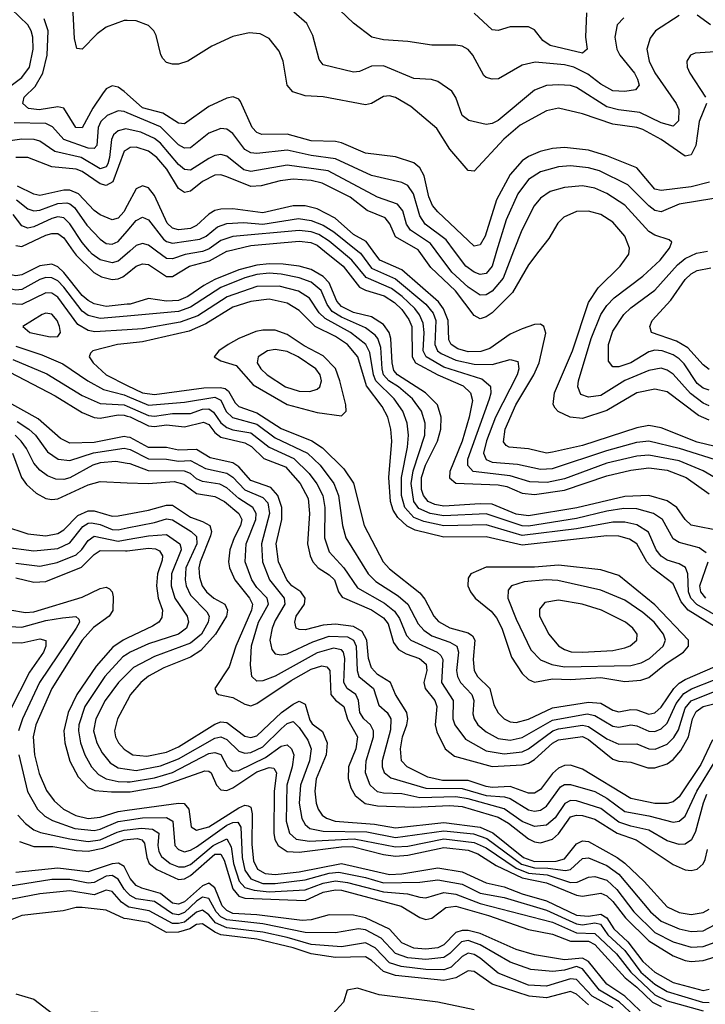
# Model space of a CAD drawing. Header units: inches. Extents: x 884549 to 1028252, y 526810 to 653624.
# Tile 342 of 656: x 899643 to 901917, y 627503 to 630767. Entities that reach past the tile are written whole.
import ezdxf

# ---------------------------------------------------------------- set-up
doc = ezdxf.new("R2010")
doc.units = ezdxf.units.IN
doc.header["$MEASUREMENT"] = 0
for name, color, linetype in [('A8692', 7, 'Continuous'), ('A8693', 7, 'Continuous'), ('A9602', 7, 'Continuous'), ('A9603', 7, 'Continuous')]:
    doc.layers.add(name, color=color, linetype=linetype)

msp = doc.modelspace()

# ---------------------------------------------------------------- linework, layer by layer
at = {"layer": 'A8692', "color": 5}
for points, elevation in [([(900000, 629784.4), (899910, 629776.4), (899870, 629787.2), (899850, 629801.4), (899790, 629881), (899770, 629901.2), (899750, 629911.6), (899730, 629912.3), (899710, 629905.6), (899650, 629873.2), (899630, 629870.7), (899610, 629874.8), (899564.4, 629904.4), (899509.9, 629970), (899490, 629985.2), (899457.6, 629997.6), (899437.3, 630000)], 3040), ([(900000, 629823.7), (899930, 629816.7), (899890, 629825.4), (899870, 629836.4), (899850, 629853.2), (899790, 629929.5), (899770, 629947.9), (899750, 629957.3), (899710, 629951.5), (899650, 629921.5), (899630, 629917.9), (899604.1, 629924.1), (899569.4, 629949.4), (899536.9, 630000)], 3020), ([(899820.9, 630000), (899830, 629987.1), (899888.8, 629928.8), (899914.8, 629914.8), (899950, 629906.5), (899970, 629907.9), (899985.4, 629914.6), (900000, 629926.4)], 2980), ([(900000, 629992.7), (899970, 629966.7), (899950, 629960.8), (899910, 629971.7), (899883.8, 629990), (899875, 630000)], 2960), ([(900000, 629739.4), (899892.5, 629732.5), (899870, 629736.6), (899836.5, 629756.5), (899770, 629847.7), (899750, 629860.5), (899730, 629862), (899650, 629823.5), (899610, 629825.5)], 3060), ([(899630, 629685), (899716.4, 629656.4), (899786.7, 629626.7), (899869.6, 629570), (899921.2, 629541.2), (899990, 629523.6), (900000, 629519.4)], 3060), ([(900000, 629693.9), (899967.6, 629690), (899885.7, 629670), (899878.3, 629661.7), (899874, 629650), (899886.9, 629630), (899929.7, 629590), (900000, 629554.8)], 3080), ([(899620.4, 629640.4), (899733.3, 629593.3), (899850, 629521.2), (899910, 629495.1), (899990, 629490.2), (900000, 629485.9)], 3040), ([(899610, 629598.4), (899760.6, 629520.6), (899850, 629464.6), (899890, 629448.1), (899910, 629446.3), (899970, 629457.4), (899990, 629456.1), (900000, 629453.4)], 3020), ([(900000, 629383.8), (899990, 629385.7), (899890, 629365.2), (899810, 629363.3), (899779.1, 629379.1), (899704, 629444), (899590, 629507.9)], 2980), ([(899634.8, 629434.8), (899673.9, 629410), (899696.1, 629390), (899734.9, 629334.9), (899770.3, 629310.3), (899810, 629305.8), (899888.2, 629331.8), (899990, 629346.7), (900000, 629344.3)], 2960), ([(900000, 629296.4), (899962.6, 629302.6), (899910, 629298.1), (899885.4, 629290), (899810, 629248), (899790, 629242.6), (899763.6, 629243.6), (899735.4, 629255.4), (899710, 629274.2), (899690, 629297.3), (899666.1, 629346.1), (899648.5, 629370), (899627.8, 629390)], 2940), ([(899619.8, 629330), (899649.4, 629250), (899666, 629226), (899697.7, 629197.7), (899730, 629180.1), (899750, 629176.6), (899770, 629179.3), (899870, 629225.3), (899910, 629235.9), (900000, 629232.2)], 2920), ([(899590, 629089.7), (899670, 629062.5), (899730, 629056.1), (899770, 629064.3), (899790, 629075.7), (899836.5, 629123.5), (899870, 629138.6), (899890, 629138.7), (899950, 629121.7), (899970, 629123), (900000, 629128.4)], 2880), ([(899590, 629019.3), (899690, 629006.3), (899770, 629014.5), (899810, 629033.2), (899852.5, 629087.5), (899870, 629098.4), (899880.9, 629099.1), (899910, 629093.6), (899950, 629077.5), (899970, 629076.6), (900000, 629082.4)], 2860), ([(899630, 628965.1), (899710, 628956), (899767.3, 628967.3), (899830, 628993.2), (899848.9, 629011.1), (899870, 629041.2), (899890, 629054.8), (899970, 629038), (900000, 629043.5)], 2840), ([(899630, 628917.4), (899690, 628902.5), (899730, 628904.5), (899847.8, 628952.2), (899890, 628994.8), (899910, 629007.8), (899993.9, 629006.1), (900000, 629006.8)], 2820), ([(899610, 628810.3), (899662.2, 628802.2), (899690, 628804.2), (899850, 628852.5), (899910, 628881.1), (899930, 628885.8), (899940.5, 628880.5), (899950.1, 628870.1), (899953.5, 628853.5), (899951.7, 628808.3), (899940.1, 628790), (899888.1, 628751.9), (899850.8, 628710), (899750, 628550), (899697.2, 628430), (899688.2, 628390), (899692.2, 628330), (899708.3, 628268.3), (899732, 628212), (899757.2, 628177.2), (899788.3, 628150), (899829, 628129), (899870, 628119.3), (899910, 628123.5), (899970, 628142.3), (900000, 628146.5)], 2780), ([(899570, 628758), (899650, 628753.3), (899730, 628775.2), (899784.7, 628784.7), (899828.9, 628788.9), (899839.9, 628779.9), (899841.4, 628770), (899830.1, 628750), (899709.3, 628570), (899652, 628450), (899639.6, 628410)], 2760), ([(899610, 628703), (899650, 628701.6), (899710, 628715.2), (899729.4, 628709.4), (899730.4, 628690), (899721.8, 628670), (899675.9, 628604.1), (899610, 628476.2)], 2740), ([(900000, 628716.6), (899986.1, 628710), (899952.6, 628687.4), (899896.4, 628623.6), (899833.2, 628530), (899804.2, 628470), (899789.3, 628410), (899792.9, 628370), (899809.6, 628309.6), (899837.4, 628257.4), (899870, 628221.8), (899892.1, 628212.1), (899947.2, 628207.2), (900000, 628207.8)], 2820), ([(900000, 628664.4), (899985.2, 628654.8), (899925.2, 628590), (899859.1, 628490), (899839.2, 628430), (899837.9, 628410), (899845.1, 628370), (899859.2, 628330), (899881.4, 628290), (899904.5, 628264.5), (899930.4, 628250.4), (899970, 628241.8), (900000, 628240.7)], 2840), ([(900000, 628598.8), (899970.8, 628570), (899926.8, 628510), (899895.7, 628450), (899887.9, 628410), (899899.6, 628370), (899916.3, 628336.3), (899943.5, 628303.5), (899970, 628286.9), (900000, 628282.7)], 2860), ([(900000, 628509.3), (899968.1, 628450), (899957.8, 628410), (899960.6, 628390), (899970.6, 628370), (899990, 628348.7), (900000, 628342.1)], 2880), ([(899640.8, 628330), (899668.9, 628208.9), (899701.8, 628150), (899726.7, 628126.7), (899752, 628112), (899826.4, 628086.4), (899890, 628079.4), (899910, 628083.5), (899970, 628109.2), (900000, 628113.5)], 2760), ([(899637, 628130), (899662.4, 628102.4), (899690, 628081.9), (899712.7, 628072.7), (899810, 628051.5), (899870, 628043.1), (899910, 628048.2), (899966, 628074), (899990, 628080.3), (900000, 628081.5)], 2740), ([(899642.7, 628042.7), (899690, 628026.6), (899753.5, 628026.5), (899830, 628012.8), (899870, 628010.4), (899919.1, 628020.9), (899990, 628048.4), (900000, 628049.4)], 2720), ([(900000, 627940.4), (899990, 627960.1), (899970.9, 627970.9), (899950, 627968.2), (899870, 627942.1), (899770, 627954.9), (899630, 627939.9)], 2680), ([(900000, 627874.1), (899990, 627885), (899970, 627917.5), (899950, 627930), (899930, 627927.3), (899890, 627906.5), (899870, 627905), (899810, 627917.2), (899750, 627917.2), (899520.7, 627880.7)], 2660), ([(900000, 627828.4), (899981.2, 627841.2), (899950, 627877), (899930, 627881), (899890, 627865.4), (899810, 627879.2), (899710, 627869.8), (899590, 627846)], 2640), ([(900000, 627786), (899990, 627787.7), (899930, 627815.3), (899850, 627824.1), (899830, 627823.9), (899787.3, 627812.7), (899650, 627797.5), (899590, 627773.5)], 2620), ([(899630, 627538.1), (899690, 627519.6), (899752.2, 627472.2), (899810.7, 627470.7), (899890, 627477.7), (899930, 627474.8), (899960.6, 627460.6), (900000, 627430.8)], 2620)]:
    msp.add_lwpolyline(points, dxfattribs=dict(at, elevation=elevation))
at = {"layer": 'A8692', "color": 5, "elevation": 3080}
msp.add_lwpolyline([(899730, 629794.8), (899717.3, 629790), (899653.4, 629750), (899677.4, 629730), (899744.5, 629715.5), (899770, 629716.5), (899778.8, 629730), (899775.3, 629750), (899767.2, 629770), (899750, 629790.8)], close=True, dxfattribs=at)
at = {"layer": 'A8693', "color": 5}
for points, elevation in [([(900000, 630764.8), (899990, 630765.1), (899930, 630742.9), (899899.9, 630720.1), (899850, 630669.9), (899832.4, 630672.4), (899825, 630705), (899820.3, 630790), (899804.7, 630830), (899805.1, 630850), (899863.6, 630896.4), (899923.8, 630936.2), (899988.9, 631031.1), (900000, 631059.3)], 2780), ([(899610, 630546.1), (899650, 630575.6), (899675.4, 630610), (899688.3, 630670), (899686.6, 630710), (899680.9, 630730), (899669.9, 630750), (899587, 630830)], 2840), ([(900000, 630520.5), (899990, 630529.5), (899970, 630543.9), (899950, 630548.1), (899930, 630538.3), (899918.1, 630521.9), (899885.7, 630474.3), (899850, 630408.9), (899829.9, 630410), (899790, 630474.1), (899770, 630478.5), (899708, 630468), (899672.9, 630472.9), (899653.5, 630490), (899654.6, 630494.6), (899658.6, 630510), (899694.6, 630545.4), (899719.9, 630590), (899734.8, 630650), (899738, 630730), (899724.7, 630770)], 2820), ([(900000, 630458.8), (899990, 630463), (899970, 630464.9), (899933.6, 630450), (899912, 630430), (899903.1, 630410), (899898.8, 630350), (899890, 630340.3), (899870, 630342), (899789.8, 630369.8), (899752.4, 630412.4), (899730, 630422.7), (899624.9, 630425)], 2840), ([(900000, 630404), (899995, 630405), (899970, 630398.8), (899954.4, 630385.6), (899947.3, 630370), (899941.4, 630310), (899935.2, 630290), (899930, 630279.5), (899910, 630272.5), (899846.6, 630310), (899760.2, 630330), (899710, 630364.2), (899690.7, 630370.7), (899650, 630371.1), (899581, 630361)], 2860), ([(900000, 630337.5), (899990, 630331.6), (899952.4, 630230), (899930, 630217.4), (899910, 630223.2), (899850, 630263.9), (899830, 630271.5), (899750, 630279.2), (899670, 630310.8), (899630, 630310.2)], 2880), ([(900000, 630151), (899988.7, 630130), (899970, 630109.9), (899950, 630103.4), (899910, 630120.1), (899890, 630134.6), (899837.7, 630190), (899810, 630202.1), (899790, 630202.3), (899710, 630184.7), (899690, 630188.8), (899635.9, 630215.9)], 2920), ([(899632.7, 630170), (899670, 630140.8), (899690, 630134), (899710, 630136.3), (899770, 630158.4), (899799.7, 630159.7), (899810, 630157.2), (899824.6, 630144.6), (899865.8, 630085.8), (899910, 630040.3), (899930, 630025.1), (899950, 630023.3), (899970, 630032.1), (900000, 630066.7)], 2940), ([(899875, 630000), (899850, 630028.4), (899810, 630091), (899790, 630110), (899770, 630113.3), (899750, 630108.6), (899690, 630081), (899670, 630076.6), (899650, 630084.4), (899621.2, 630121.2)], 2960), ([(899630, 630018.4), (899650, 630015.4), (899730, 630052.7), (899750, 630059), (899770, 630058), (899790, 630043.9), (899820.9, 630000)], 2980)]:
    msp.add_lwpolyline(points, dxfattribs=dict(at, elevation=elevation))
at = {"layer": 'A9602', "color": 5}
for points, elevation in [([(900008.5, 630000), (900000, 629992.7)], 2960), ([(900000, 629926.4), (900030, 629950.6), (900050, 629958.4), (900070, 629955.8), (900130, 629916.4), (900150, 629916.2), (900206.7, 629950), (900272.3, 629967.7), (900330, 629999.7), (900331.1, 630000)], 2980), ([(900253, 630000), (900250, 629998.8), (900191.6, 629988.4), (900150, 629974.8), (900130, 629975.7), (900096.8, 630000)], 2960), ([(900654, 630000), (900715.9, 629950), (900770, 629881.1), (900790, 629870.2), (900852.1, 629852.1), (900886.3, 629830), (900910, 629807.1), (900933.9, 629773.9), (900943.3, 629750), (900944.7, 629650), (900956.1, 629630), (901030, 629589.6), (901113.4, 629553.4), (901138.5, 629530), (901144.4, 629504.4), (901134, 629450), (901110.2, 629370), (901069.1, 629270), (901068.7, 629248.7), (901090, 629230.3), (901230, 629225.5), (901259.2, 629219.2), (901310, 629197.7), (901350, 629193.6), (901450, 629207.3), (901590, 629254.6), (901670, 629273.6), (901730, 629281.4), (901790, 629274.1), (901853.7, 629250), (901930, 629195.7)], 2980), ([(901950, 629248.7), (901910, 629272), (901830, 629305.1), (901730, 629323.9), (901690, 629320.4), (901590, 629296.8), (901450, 629244.7), (901392.9, 629232.9), (901334.8, 629234.8), (901270, 629255.1), (901146.8, 629270), (901129, 629289), (901129.3, 629310), (901201.2, 629510), (901206.7, 629530), (901205.2, 629550), (901175.4, 629575.4), (901050, 629615.9), (900991.1, 629650), (900981.4, 629670), (900984.7, 629730), (900981.6, 629761.6), (900969.4, 629789.4), (900953.6, 629810), (900912.1, 629850), (900876.5, 629876.5), (900792.4, 629912.4), (900745.2, 629970), (900709.6, 630000)], 2960), ([(900764.3, 630000), (900773, 629993), (900810, 629944), (900890, 629908.3), (900990, 629823.7), (901014, 629794), (901023.5, 629770), (901020.3, 629690), (901028.4, 629670), (901040.8, 629660.8), (901090, 629638.5), (901150, 629625.7), (901210, 629624.6), (901270, 629641), (901294.7, 629634.7), (901298.4, 629610), (901292.9, 629590), (901220.8, 629450), (901191.3, 629371.3), (901181.7, 629330), (901190, 629309.3), (901210, 629300.6), (901294.3, 629294.3), (901370, 629277.4), (901410, 629279), (901590, 629338.9), (901690, 629366.4), (901730, 629371.5), (901830, 629346.8), (901970, 629302.5)], 2940), ([(901950, 629352.4), (901890, 629367), (901770, 629413.8), (901730, 629421.7), (901690, 629414), (901510, 629355.4), (901410, 629333.3), (901390, 629330.6), (901330, 629345.1), (901266.4, 629350), (901256, 629356), (901248.1, 629368.1), (901252.6, 629410), (901288.1, 629490), (901348.3, 629590), (901365.7, 629630), (901388.2, 629728.2), (901381.2, 629750), (901370, 629758.4), (901350, 629757.1), (901310, 629742.9), (901270, 629724.3), (901202.5, 629677.5), (901172.9, 629667.1), (901130, 629665.7), (901096.2, 629676.2), (901074.1, 629690), (901066.1, 629706.1), (901064.4, 629770), (901049.1, 629809.1), (901031.8, 629831.8), (900910, 629938.2), (900838, 629970), (900815.8, 630000)], 2920), ([(901365.1, 630000), (901330, 629954.3), (901277.1, 629862.9), (901210, 629795.2), (901190, 629782.1), (901170, 629776.1), (901150, 629786.8), (901088.9, 629868.9), (901006.2, 629946.2), (900967.6, 630000)], 2880), ([(901281.2, 630000), (901247, 629910), (901210, 629866.9), (901190, 629855.6), (901170, 629854.1), (901130, 629880.2), (901076.2, 629930), (901024.3, 630000)], 2860), ([(901224.7, 630000), (901209.5, 629950.5), (901190, 629925.7), (901170, 629922.1), (901150, 629929.9), (901122.2, 629950), (901085.6, 630000)], 2840), ([(901930, 629440.1), (901894.8, 629454.8), (901790, 629533.1), (901750, 629542.2), (901690, 629530.2), (901590, 629471.5), (901510, 629445), (901469.1, 629450), (901428.7, 629468.7), (901418.9, 629478.9), (901411.9, 629491.9), (901416.2, 629530), (901476.8, 629670), (901530, 629830.1), (901561.4, 629878.6), (901634.6, 629950), (901663, 629990), (901664, 630000)], 2880), ([(901930, 629487.7), (901910, 629495.9), (901868.1, 629528.1), (901810, 629592.5), (901790, 629605.9), (901770, 629612), (901730, 629604.6), (901650, 629570.7), (901570, 629521.2), (901530, 629516.2), (901504.5, 629524.5), (901494.4, 629550), (901496.7, 629570), (901538.4, 629710), (901570, 629790.1), (901590, 629819.9), (901614.5, 629845.5), (901710, 629916.8), (901766.9, 629970), (901790.6, 630000)], 2860), ([(901930, 629538.7), (901910, 629545.6), (901890, 629560.8), (901846.2, 629626.2), (901830, 629643.1), (901810, 629656.5), (901773.5, 629670), (901750, 629671.4), (901730, 629666.1), (901670, 629629.2), (901630, 629616.8), (901610, 629616.8), (901595.8, 629635.8), (901596, 629690), (901610, 629735.2), (901646.7, 629790), (901670, 629812.5), (901750, 629870.5), (901825.1, 629954.9), (901850, 629976.1), (901887.1, 629992.9), (901923.7, 630000)], 2840), ([(901970, 629072), (901870, 629091.1), (901850, 629109.9), (901822.3, 629150), (901790, 629172.3), (901730, 629189.7), (901650, 629186.4), (901491.1, 629148.9), (901330, 629122.3), (901290, 629128.1), (901210, 629160.8), (901170, 629162.5), (901050, 629154.5), (901020.1, 629160.1), (900998.3, 629170), (900982.1, 629190), (900975.9, 629210), (900975.6, 629250), (900989.3, 629290.7), (901028.6, 629370), (901039.7, 629410), (901041.2, 629450), (901028.6, 629490), (900989.2, 629530), (900896.6, 629590), (900884.1, 629604.1), (900878.6, 629630), (900874.3, 629710), (900868.3, 629730), (900850, 629757), (900810, 629782.8), (900750, 629796.9), (900710, 629817), (900694.6, 629834.6), (900670, 629894.6), (900650, 629915.7), (900610, 629938.8), (900570, 629950.6), (900516.8, 629956.8), (900470, 629958.4), (900430, 629953.8), (900370, 629938.5), (900290, 629905.7), (900253.4, 629886.6), (900201, 629850), (900170, 629836.7), (900130, 629834.1), (900070, 629842.6), (900010, 629824.7), (900000, 629823.7)], 3020), ([(901930, 629607.6), (901910, 629623.4), (901859.3, 629679.3), (901821.7, 629701.7), (901738.9, 629730), (901732.4, 629750), (901741, 629770), (901802.2, 629837.8), (901850, 629905.8), (901870, 629924.6), (901890, 629935.7), (901935.1, 629944.9)], 2820), ([(901919.8, 628999.8), (901896.7, 629016.7), (901830, 629033.6), (901810, 629046), (901774.6, 629110), (901744.7, 629130), (901690, 629145.4), (901646.8, 629146.8), (901590, 629138.3), (901490, 629114), (901330, 629088.7), (901310, 629089), (901190, 629129.1), (901050, 629122.1), (901004.9, 629130), (900967.3, 629147.3), (900950.3, 629170.3), (900941.4, 629230), (900947.8, 629272.2), (900986.5, 629390), (900987.3, 629430), (900975.7, 629470), (900945.9, 629510), (900899.5, 629550), (900867.8, 629570), (900850.2, 629590), (900845, 629610), (900840.5, 629680.5), (900830.4, 629710), (900821.6, 629721.6), (900790, 629745.7), (900710, 629780.6), (900679.8, 629799.8), (900662.6, 629822.6), (900643.1, 629870), (900610, 629896.8), (900570, 629911.5), (900510, 629924.2), (900470, 629926.8), (900430, 629922.1), (900390, 629911.5), (900310, 629879.6), (900210, 629814.4), (900170, 629799.6), (900000, 629784.4)], 3040), ([(901977.6, 628777.6), (901888.3, 628828.3), (901868.4, 628850), (901861.1, 628870), (901859.2, 628930), (901851, 628951), (901830, 628963.4), (901790, 628975.8), (901770, 628988.5), (901753.9, 629010), (901728.3, 629068.3), (901690, 629092.8), (901650, 629101.5), (901610, 629101.7), (901490, 629079.6), (901310, 629057.1), (901190, 629092.4), (901050, 629089.4), (900983.5, 629103.5), (900950, 629116.6), (900920.3, 629150), (900909.8, 629190), (900909, 629250), (900929.2, 629350), (900933, 629390), (900928.2, 629430), (900914.2, 629470), (900884.5, 629510), (900823.9, 629570), (900816.2, 629590), (900804.1, 629664.1), (900790.7, 629690.7), (900740.5, 629730), (900656.3, 629776.3), (900636, 629796), (900603.9, 629843.9), (900567.6, 629867.6), (900503.6, 629883.6), (900430, 629883), (900331.8, 629848.2), (900234.2, 629785.8), (900175.4, 629764.6), (900050, 629742.6), (900000, 629739.4)], 3060), ([(901970, 628741.2), (901859.9, 628810), (901837.1, 628837.1), (901810, 628897), (901740.4, 628950), (901722.7, 628970), (901690, 629029.5), (901665.4, 629045.4), (901630, 629054.6), (901590, 629056.2), (901310, 629025.4), (901190, 629052.6), (901050, 629052.1), (900955.2, 629075.2), (900927.8, 629087.8), (900896.9, 629116.9), (900881.8, 629141.8), (900873.3, 629170), (900867.6, 629250), (900876.9, 629370), (900873.5, 629410), (900863.9, 629450), (900845.2, 629485.2), (900793.3, 629553.3), (900764.3, 629650), (900729.9, 629690), (900690, 629716.9), (900622.9, 629750), (900570, 629803.1), (900530, 629827.1), (900470, 629840.7), (900410, 629833), (900350, 629813.8), (900261, 629759), (900205.4, 629734.6), (900050, 629699.8), (900000, 629693.9)], 3080), ([(900000, 629554.8), (900050, 629529.9), (900090, 629525), (900253.5, 629546.5), (900308.3, 629548.3), (900324.5, 629544.5), (900335.9, 629535.9), (900357.3, 629497.3), (900370, 629484.8), (900430, 629464), (900510, 629412.2), (900611.6, 629371.6), (900647.8, 629347.8), (900718, 629278), (900750.6, 629230.6), (900785.3, 629090), (900848.8, 628970), (900870, 628946.5), (900970, 628866.8), (900986.6, 628846.6), (901016.6, 628790), (901032.4, 628772.4), (901070, 628751.7), (901130, 628734.7), (901144.5, 628724.5), (901152.5, 628710), (901146.5, 628646.5), (901149.8, 628610), (901161.5, 628590), (901202.6, 628550), (901216, 628496), (901230, 628469), (901249.8, 628449.8), (901270, 628439.3), (901290, 628437.1), (901330, 628448.5), (901410, 628486.3), (901530, 628504.2), (901570, 628501.3), (901610, 628478.2), (901630, 628472.5), (901670, 628480.2), (901690, 628479.3), (901730, 628465.4), (901750, 628468.8), (901770, 628488.1), (901812.4, 628550), (901830, 628567.8), (901850, 628579.7), (901950, 628622.5)], 3080), ([(900000, 629519.4), (900070, 629489.9), (900190, 629499.1), (900290, 629516.3), (900310, 629506.2), (900328.1, 629468.1), (900348.8, 629448.8), (900430, 629426.5), (900490, 629380.6), (900597.3, 629330), (900640.2, 629290), (900684.6, 629230), (900700.2, 629190), (900713.6, 629090), (900724.3, 629050), (900799.1, 628930), (900824.6, 628904.6), (900897.8, 628857.8), (900930, 628830.1), (900964.9, 628764.9), (900983, 628743), (901010, 628725), (901070, 628703.6), (901092.6, 628690), (901098.1, 628670), (901092.2, 628610), (901094.6, 628590), (901104.7, 628570), (901142.3, 628530), (901148.7, 628510), (901146.2, 628466.2), (901150.1, 628450), (901162.5, 628430), (901190, 628406.3), (901230, 628384.8), (901270, 628378.8), (901310, 628387.4), (901410, 628445.4), (901525.5, 628465.5), (901550, 628460.9), (901610, 628425.6), (901630, 628421.6), (901670, 628429.1), (901690, 628426.8), (901730, 628408.9), (901750, 628408), (901770, 628416.5), (901790, 628434.6), (901820.1, 628499.9), (901846, 628534), (901870.6, 628549.4), (901950, 628580.3)], 3060), ([(900000, 629485.9), (900070, 629455.6), (900090, 629453.4), (900150, 629462.3), (900210, 629462), (900250, 629476.5), (900270, 629477.2), (900286.2, 629466.2), (900310, 629430.6), (900330, 629415.2), (900350, 629407.4), (900410, 629397.3), (900470, 629349.6), (900552.4, 629312.4), (900603.3, 629263.3), (900628.7, 629228.7), (900648.5, 629190), (900654.6, 629150), (900654, 629050), (900670, 629002.8), (900718.5, 628950), (900763.7, 628883.7), (900852.7, 628832.7), (900885.9, 628805.9), (900902.5, 628782.5), (900926, 628726), (900939.9, 628710), (901028, 628670), (901039.3, 628659.3), (901045.9, 628645.9), (901041.7, 628570), (901080.4, 628510), (901080.1, 628450), (901086.3, 628430), (901121.8, 628381.8), (901190, 628342.9), (901250, 628332.9), (901310, 628340.3), (901331, 628350), (901410.8, 628409.2), (901430, 628416), (901510, 628428.3), (901530, 628424.5), (901590, 628382.7), (901630, 628365.5), (901690, 628366.9), (901730, 628350.4), (901751.1, 628348.9), (901790, 628365.5), (901812.3, 628387.7), (901827.5, 628412.5), (901850, 628484.8), (901870, 628509.3), (901950, 628541.1)], 3040), ([(900000, 629453.4), (900010, 629450.7), (900070, 629421.2), (900090, 629418.9), (900130, 629423.7), (900190, 629418), (900252.9, 629432.9), (900270, 629425), (900290, 629398.9), (900310, 629383.6), (900390, 629364.8), (900412.1, 629352.1), (900452.9, 629312.9), (900525, 629285), (900573.5, 629230), (900599.7, 629179.7), (900604.7, 629130), (900597.4, 629030), (900606.1, 628990), (900615.7, 628970), (900632.8, 628950), (900670, 628926.9), (900687.1, 628910), (900700.8, 628870), (900712.5, 628852.5), (900810, 628811.1), (900850, 628784.3), (900864.6, 628764.6), (900883, 628703), (900899.2, 628679.2), (900924.5, 628664.5), (900969.2, 628649.2), (900991.2, 628631.2), (900993.3, 628610), (900983.8, 628570), (900987.5, 628550), (901019.6, 628510), (901026.2, 628490), (901021.3, 628430), (901026.7, 628406.7), (901054, 628350), (901085.5, 628325.5), (901210, 628291.8), (901310, 628297.3), (901330, 628302.6), (901350, 628314.6), (901410, 628368.5), (901430, 628380), (901510, 628390.4), (901530, 628381.1), (901610, 628315.9), (901630, 628308.6), (901670, 628306.3), (901726.6, 628286.6), (901750, 628286.9), (901790, 628300.4), (901810, 628314.9), (901835.9, 628344.1), (901861.5, 628390), (901874.4, 628450), (901886.4, 628473.6), (901910, 628490.6), (901950, 628499.9)], 3020), ([(901940.5, 628379.5), (901901.9, 628298.1), (901830, 628190.5), (901810, 628174.8), (901790, 628168.6), (901750, 628169.1), (901670, 628184.9), (901510, 628282.4), (901470, 628295.4), (901450, 628294.8), (901430, 628286.2), (901410, 628268.1), (901370, 628215), (901350, 628202.5), (901330, 628202.5), (901270, 628224.6), (901210, 628222.2), (901190, 628224.6), (901130, 628245.1), (901045.2, 628245.2), (900996.2, 628256.2), (900928.6, 628290), (900909.7, 628310), (900905.7, 628350), (900913, 628390), (900927, 628430), (900930, 628450), (900926.8, 628470), (900889.8, 628529.8), (900873, 628570), (900830, 628596.4), (900810, 628618), (900800.4, 628650), (900794.2, 628710), (900778.9, 628738.9), (900750, 628755.3), (900690, 628763.2), (900650, 628759.5), (900590, 628744.8), (900570, 628745.1), (900560.6, 628750), (900555.2, 628770), (900560.4, 628790), (900587.5, 628830), (900589.5, 628850), (900575.3, 628870), (900545.5, 628890), (900528.6, 628910), (900501.3, 628970), (900493.8, 629030), (900512, 629110), (900512.7, 629150), (900499, 629190), (900476.6, 629216.6), (900410, 629239.1), (900370, 629284.5), (900350, 629297.9), (900274.6, 629314.6), (900230, 629342.5), (900170, 629340), (900130, 629348.7), (900070, 629349.1), (900010, 629382), (900000, 629383.8)], 2980), ([(900000, 629344.3), (900010, 629342), (900070, 629311), (900130, 629310), (900170, 629304), (900210, 629305.7), (900259.3, 629279.3), (900330, 629264.1), (900350, 629251.1), (900390, 629209.2), (900450, 629182.8), (900465.6, 629165.6), (900471.9, 629130), (900445.4, 629030), (900447.9, 628970), (900471.2, 628910), (900520.5, 628850), (900522.5, 628830), (900490, 628775.3), (900480.1, 628750), (900472.9, 628710), (900479.2, 628679.2), (900490, 628665.2), (900510, 628661.6), (900530, 628665.1), (900615.4, 628704.6), (900670, 628723.5), (900730, 628721.5), (900750.2, 628710.2), (900759, 628690), (900762.1, 628610), (900768.3, 628590), (900816.3, 628550), (900834.3, 628494.3), (900862.3, 628470), (900874.5, 628450), (900872.9, 628412.9), (900844.8, 628310), (900845.4, 628290), (900852, 628272), (900874.3, 628254.3), (900990, 628219.2), (901110, 628218.1), (901190, 628195.2), (901251.1, 628191.1), (901270, 628185.7), (901330, 628147.7), (901350, 628143.8), (901370, 628146.9), (901390, 628159.7), (901436.3, 628223.7), (901450, 628231.4), (901470, 628231.9), (901550, 628208.4), (901590, 628186.7), (901650, 628142.1), (901730, 628127.4), (901810, 628106.4), (901830, 628110.1), (901850, 628126.4), (901888.9, 628210), (901950, 628309.4)], 2960), ([(901921.2, 628198.8), (901909.4, 628170), (901884.4, 628075.6), (901871.5, 628048.5), (901850, 628034.3), (901830, 628033.2), (901790, 628045.2), (901730, 628080.8), (901670, 628093.1), (901630, 628106.5), (901570, 628152.2), (901490, 628177.6), (901470, 628178.9), (901451.1, 628168.9), (901419.1, 628120.9), (901390, 628096.6), (901350, 628092.1), (901310, 628109.4), (901250, 628151.3), (901130, 628184.4), (901090, 628190.5), (900970, 628187.1), (900910, 628201.2), (900850, 628202.6), (900830, 628207.2), (900805.6, 628230), (900789.8, 628270), (900792.3, 628310), (900816.5, 628390), (900816.6, 628410), (900806.8, 628430), (900784.7, 628450), (900771.2, 628470), (900766.6, 628510), (900757.9, 628530), (900729.7, 628550), (900718.4, 628570), (900721.4, 628650), (900716.8, 628670), (900710, 628678.1), (900684.1, 628684.1), (900630, 628668.3), (900490, 628590.4), (900450, 628575.5), (900430, 628574.6), (900413.6, 628590), (900408.3, 628628.3), (900411.9, 628691.9), (900434.7, 628770), (900468.2, 628830), (900464.1, 628850), (900430, 628884.6), (900413.4, 628910), (900390.6, 628970), (900394.5, 629030), (900426, 629110), (900427.9, 629130), (900416.1, 629150), (900370, 629179.7), (900330, 629215.7), (900307.4, 629227.4), (900250, 629236.5), (900230, 629245.5), (900210, 629262.5), (900190.2, 629270.2), (900070, 629271.8), (900010, 629294.8), (900000, 629296.4)], 2940), ([(900000, 629232.2), (900069.4, 629229.4), (900155.8, 629235.8), (900187.9, 629227.9), (900230, 629197), (900290, 629186.8), (900322.3, 629170), (900369.8, 629130), (900379.7, 629110), (900375.9, 629090), (900354.2, 629050), (900340.5, 629010), (900335.7, 628970), (900338.7, 628950), (900356.9, 628910), (900405.1, 628850), (900414.9, 628830), (900412.3, 628810), (900359.8, 628690), (900338.1, 628621.9), (900290.2, 628550), (900295.6, 628535.6), (900302, 628530), (900350, 628520.4), (900390, 628497.8), (900410, 628492.1), (900430, 628499.9), (900543.5, 628576.5), (900610, 628614.3), (900645.7, 628625.7), (900661.8, 628621.8), (900671.3, 628610), (900674.5, 628530), (900690, 628510.8), (900717.7, 628490), (900730, 628448.5), (900763.5, 628390), (900758.1, 628350), (900733.9, 628290), (900732.1, 628252.1), (900741.1, 628221.1), (900755.3, 628195.3), (900789.2, 628169.2), (900830, 628161.1), (900950, 628157), (901070, 628161.6), (901110, 628158.8), (901230, 628123.3), (901263.7, 628103.7), (901330, 628051.6), (901350, 628041.9), (901370, 628038.6), (901410, 628050.4), (901430, 628067.9), (901470, 628124.1), (901490, 628130.3), (901510, 628129), (901550, 628117.2), (901624.4, 628070), (901687.8, 628047.8), (901810, 627966.7), (901850, 627949.3), (901870, 627946.7), (901890, 627950.6), (901910, 627968.2), (901916.8, 627983.2), (901924.2, 628015.8)], 2920), ([(900000, 629128.4), (900070, 629141.2), (900130, 629157.6), (900150, 629157.7), (900210, 629117.8), (900250, 629104.2), (900273.6, 629090), (900278.8, 629070), (900276.3, 629056.3), (900241.2, 628970), (900237.3, 628950), (900239.3, 628919.3), (900248.9, 628890), (900262.8, 628870), (900287.3, 628850), (900323.1, 628830), (900332.8, 628810), (900328.6, 628790), (900292.5, 628730), (900243.8, 628676.2), (900210, 628653.7), (900121.6, 628618.4), (900070, 628590.5), (900044.9, 628570), (900011.2, 628530), (900000, 628509.3)], 2880), ([(900000, 629082.4), (900090, 629100), (900130, 629112.2), (900150, 629108.8), (900212, 629070), (900230, 629053.6), (900230.6, 629030), (900193.9, 628950), (900191.5, 628910), (900195.2, 628890), (900210, 628859), (900264, 628804), (900271.1, 628790), (900268.6, 628770), (900246.5, 628730), (900210, 628699.8), (900090, 628656.5), (900020.7, 628619.3), (900000, 628598.8)], 2860), ([(900000, 629043.5), (900070, 629056.1), (900130, 629060.3), (900174.3, 629030), (900177.8, 629017.8), (900178.6, 629010), (900146.8, 628930), (900145.9, 628890), (900157.9, 628850), (900198.7, 628790), (900202.9, 628770), (900195.9, 628750), (900169.8, 628730.2), (900070, 628698.6), (900010, 628671), (900000, 628664.4)], 2840), ([(900000, 629006.8), (900070, 629015.3), (900093.3, 629013.3), (900106.5, 629006.5), (900116.7, 628990), (900115.6, 628975.6), (900100.3, 628930), (900096.7, 628890), (900102.6, 628850), (900116.4, 628810), (900114.9, 628785.1), (900104.8, 628770), (900083.6, 628756.4), (900000, 628716.6)], 2820), ([(901918.8, 628850), (901902.3, 628870), (901898.5, 628890), (901926.5, 628970)], 3040), ([(900000, 628342.1), (900018.2, 628330), (900065.2, 628325.2), (900130, 628338.5), (900170, 628356.6), (900290, 628431.5), (900310, 628439.8), (900330, 628436.8), (900390, 628391.6), (900410, 628387.6), (900430, 628393.1), (900511.7, 628470), (900550, 628498.3), (900570, 628507.6), (900590, 628497.9), (900605, 628445), (900613.3, 628433.3), (900647, 628407), (900662.6, 628370), (900659.1, 628330), (900626.4, 628250), (900622.2, 628210), (900626.3, 628170), (900633, 628150), (900646.1, 628130), (900660.3, 628120.3), (900689.7, 628109.7), (900819.8, 628099.8), (900890, 628088.2), (901050, 628105.4), (901169.8, 628089.8), (901211.7, 628071.7), (901313.4, 627990), (901350, 627976.6), (901422.2, 627977.8), (901450, 627984.8), (901490, 628035.5), (901510, 628045.1), (901530, 628042.9), (901624.9, 627990), (901650, 627970.8), (901713.6, 627910), (901790, 627825.7), (901830, 627807.8), (901870, 627801.1), (901910, 627807.3), (901930, 627818.4)], 2880), ([(900000, 628282.7), (900030, 628278.4), (900110, 628293.2), (900170, 628316.4), (900290, 628385.8), (900310, 628389.5), (900330, 628380.9), (900370, 628341.9), (900390, 628335.1), (900410, 628337.8), (900450, 628356.6), (900510, 628416.8), (900530, 628433.6), (900550, 628440.5), (900570, 628421), (900599, 628379), (900610, 628350), (900604, 628310), (900574.6, 628230), (900569.6, 628170), (900578.7, 628118.7), (900590, 628098.9), (900605.8, 628085.8), (900650, 628077.1), (900794.4, 628074.4), (900890, 628055.7), (901050, 628078.5), (901148, 628068), (901192.6, 628052.6), (901307.5, 627967.5), (901350, 627955.7), (901394.9, 627954.9), (901453.7, 627946.3), (901470, 627950.3), (901510, 627985.9), (901530, 627988.3), (901590, 627963.6), (901630, 627934.6), (901735.4, 627810), (901770, 627778.3), (901830, 627753.3), (901870, 627744), (901910, 627746.8), (901950, 627767.7)], 2860), ([(900000, 628240.7), (900010, 628240.3), (900090, 628253.3), (900150, 628271.6), (900270, 628334.6), (900290, 628338.3), (900310.7, 628330.7), (900331, 628291), (900341.1, 628281.1), (900350, 628275.7), (900370, 628278.4), (900458.8, 628321.2), (900510, 628359.2), (900530, 628363.4), (900545.1, 628350), (900551.8, 628330), (900546.6, 628290), (900528.6, 628230), (900526.5, 628110), (900537.7, 628070), (900560.1, 628050), (900604, 628044), (900751.9, 628051.9), (900890, 628024.9), (900930, 628027.5), (901050, 628051.6), (901150, 628039.8), (901190, 628021.9), (901290, 627954.2), (901330, 627938.1), (901392.2, 627932.2), (901470, 627906.8), (901491.7, 627908.3), (901530, 627924.2), (901550, 627926.7), (901590, 627914.4), (901623.9, 627883.9), (901679.4, 627810), (901750, 627740.8), (901810, 627709.6), (901870, 627692.3), (901910, 627695.2), (901950, 627708.5)], 2840), ([(900000, 628207.8), (900010, 628207.9), (900110, 628225.1), (900257.1, 628277.1), (900270, 628276.4), (900277.8, 628270), (900296.4, 628230), (900310, 628213.6), (900330, 628212.2), (900350, 628220.8), (900430, 628273.6), (900470, 628288), (900486.4, 628286.4), (900494.5, 628270), (900487.4, 628210), (900485.5, 628070), (900489.7, 628049.7), (900500.4, 628030), (900529.9, 628009.9), (900570, 628007.1), (900710, 628025), (900745.7, 628025.7), (900850, 627999.6), (900890, 627994.5), (900930, 627997.4), (901050, 628022.7), (901130, 628014), (901162.1, 628002.1), (901223.5, 627963.5), (901310, 627922.2), (901390, 627905.8), (901490, 627864.3), (901510, 627861.3), (901570, 627871.4), (901590, 627862.6), (901610, 627844.3), (901651.9, 627790), (901730, 627713.5), (901810, 627663.5), (901850, 627648.2), (901870, 627645.3), (901910, 627648.2), (901950, 627660.3)], 2820), ([(900000, 628146.5), (900170, 628170.2), (900188.7, 628168.7), (900204.4, 628150), (900211.4, 628091.4), (900230, 628079.9), (900270, 628091), (900370, 628154.1), (900390, 628163.5), (900401.4, 628161.4), (900410, 628156.8), (900414.1, 628134.1), (900412.8, 628032.8), (900418.6, 627978.6), (900431.3, 627951.3), (900456.9, 627936.9), (900490, 627933.5), (900570, 627942.7), (900710, 627970), (900870, 627933.4), (900910, 627935.6), (901030, 627955.3), (901110, 627941.8), (901190, 627905.4), (901250, 627892.3), (901310, 627869), (901390, 627846.3), (901490, 627798.1), (901530, 627795.4), (901570, 627801.7), (901590, 627790), (901613, 627753), (901660, 627710), (901710, 627645), (901749, 627610), (901810, 627575.6), (901910, 627548.9), (901930, 627552.8)], 2780), ([(900000, 628113.5), (900050, 628120.7), (900130, 628122.5), (900151.5, 628110), (900157.9, 628030), (900170, 628015.7), (900190, 628008.6), (900210, 628013.5), (900230, 628025.4), (900330, 628096.6), (900350, 628106.1), (900366.4, 628106.4), (900376.9, 628090), (900380.7, 627990), (900390, 627947.6), (900410, 627918.7), (900450, 627904), (900490, 627903.3), (900590, 627915.4), (900670, 627937.8), (900701.1, 627941.1), (900790, 627923.3), (900850, 627905.8), (900970, 627908.2), (901030, 627915.7), (901110, 627900.8), (901170, 627872), (901250, 627857.3), (901390, 627815.3), (901490, 627770.2), (901510, 627766.6), (901550, 627772.9), (901568.8, 627768.8), (901593.2, 627733.2), (901650, 627681.5), (901703.2, 627610), (901750, 627569.7), (901790, 627545.3), (901907.5, 627510), (901930, 627509.4)], 2760), ([(900000, 628081.5), (900046.8, 628086.8), (900084.1, 628084.1), (900104.7, 628070), (900101.7, 628030), (900104.5, 628010), (900113.3, 627993.3), (900142, 627970), (900170, 627958.6), (900190, 627958.7), (900210, 627967), (900285, 628030), (900330, 628051.8), (900344.6, 628024.6), (900352.8, 627970), (900371.5, 627911.5), (900389.9, 627889.9), (900421.1, 627881.1), (900470, 627875.8), (900590, 627882.5), (900650, 627904.8), (900690, 627912.6), (900730, 627906.7), (900850, 627875.6), (900929.3, 627869.3), (900970, 627857.9), (900990, 627856.3), (901050, 627873.6), (901090, 627868.1), (901170, 627837.2), (901410, 627775.6), (901490, 627740.1), (901550, 627737.3), (901622.4, 627670), (901669.7, 627609.7), (901750, 627534), (901790, 627514.2), (901910, 627481.5)], 2740), ([(900000, 628049.4), (900032.9, 628052.9), (900048.1, 628048.1), (900057.3, 628037.3), (900064.5, 627990), (900072.1, 627970), (900097.7, 627950), (900170, 627917), (900190, 627919.4), (900210, 627929.9), (900290, 628000.3), (900310, 628001.1), (900320.8, 627980.8), (900350, 627885.5), (900370, 627861.5), (900390, 627854.8), (900590, 627847.4), (900650, 627875.1), (900690, 627882.5), (900710, 627881.1), (900908, 627828), (900970, 627791.2), (900990, 627784.7), (901010, 627788.3), (901056, 627824), (901090, 627828.1), (901197.8, 627797.8), (901330, 627751.4), (901410, 627735.5), (901470, 627712.8), (901530, 627712.4), (901550, 627701.5), (901650.8, 627590.8), (901690, 627560.2), (901742.2, 627510), (901770, 627495.7)], 2720), ([(901701.3, 627481.3), (901650, 627530), (901590.3, 627570), (901530, 627644.6), (901510, 627656.3), (901450, 627650.9), (901350, 627666.5), (901290, 627684.5), (901170, 627738.3), (901130, 627747.9), (901110, 627748.1), (901090, 627741), (901050, 627700.5), (901030, 627690.6), (900990, 627685.6), (900950, 627689.1), (900910, 627707), (900870, 627751.9), (900790, 627789.2), (900750, 627798.5), (900670, 627800.1), (900610, 627783.5), (900579.5, 627780.5), (900430, 627800.1), (900350, 627804.5), (900330, 627813.8), (900314.5, 627830), (900290, 627888.7), (900270, 627904.6), (900250, 627896.1), (900190, 627843.2), (900170, 627834.8), (900150, 627838.6), (900110, 627870.2), (900047.9, 627887.9), (900030, 627897.2), (900010, 627920.6), (900000, 627940.4)], 2680), ([(901683.1, 627463.1), (901631.6, 627511.6), (901566.5, 627550), (901510, 627620.7), (901490, 627628.7), (901450, 627616.5), (901411.7, 627611.7), (901338.6, 627618.6), (901270, 627643.1), (901170, 627700.1), (901130, 627714.3), (901107.9, 627710), (901070, 627671.3), (901050, 627657.8), (900990, 627651.5), (900930, 627657.4), (900890, 627671.3), (900842.1, 627722.1), (900790, 627749.4), (900767.1, 627752.9), (900690, 627740.1), (900590, 627741.2), (900449.4, 627769.4), (900330, 627782.9), (900310, 627793.3), (900294.6, 627810), (900270, 627854.1), (900250, 627858.7), (900230, 627845.4), (900190, 627807.1), (900170, 627800), (900150, 627802.5), (900090, 627843.6), (900030, 627852.6), (900010, 627863.3), (900000, 627874.1)], 2660), ([(901611.7, 627491.7), (901541.3, 627530), (901490, 627585), (901470, 627587), (901390, 627563.3), (901330, 627566.5), (901230, 627606.2), (901170, 627656.2), (901150, 627668), (901130, 627672.2), (901110, 627661.7), (901074, 627626), (901050, 627617.3), (900990, 627618.4), (900907.9, 627627.9), (900870, 627640.6), (900821.8, 627690), (900790, 627706.6), (900710, 627693.5), (900610, 627701), (900530, 627724.8), (900450, 627742), (900330, 627756.1), (900293, 627773), (900270, 627799.9), (900250, 627814.6), (900230, 627808.3), (900190, 627775.8), (900170, 627770.5), (900150, 627771.3), (900073, 627813), (900005, 627825), (900000, 627828.4)], 2640), ([(901530, 627500.9), (901490, 627537), (901470, 627545.8), (901390, 627524.2), (901332.5, 627530), (901209.9, 627569.9), (901150, 627612.3), (901130, 627613.8), (901089.4, 627590.6), (901050, 627582), (900890, 627598.3), (900850, 627611.7), (900810, 627648.4), (900790, 627660.6), (900690, 627658.2), (900610, 627670.5), (900550, 627689.9), (900430, 627718.9), (900310, 627733.8), (900290, 627741.7), (900250, 627769.6), (900230, 627767.5), (900207.1, 627752.9), (900170, 627742.1), (900130, 627740.9), (900070, 627774.4), (900000, 627786)], 2620), ([(901150, 627484.2), (901030, 627510.4), (900834.9, 627534.9), (900763.2, 627556.8), (900729.5, 627550), (900717.4, 627510), (900680.9, 627470)], 2580)]:
    msp.add_lwpolyline(points, dxfattribs=dict(at, elevation=elevation))
for points, elevation in [([(900450, 629738.1), (900426.7, 629733.3), (900370, 629710.6), (900334.4, 629690), (900304, 629670), (900288.2, 629650), (900310, 629635.9), (900361, 629621), (900417, 629557), (900530, 629491.6), (900630, 629464.8), (900710, 629454), (900725.4, 629470), (900724.5, 629490), (900704.8, 629570), (900690, 629611.1), (900650, 629652.6), (900586.2, 629686.2), (900530, 629724), (900490, 629737.5)], 3120), ([(900490, 629674), (900465.3, 629670), (900434, 629650), (900430.8, 629630), (900442.7, 629610), (900464.2, 629590), (900525, 629550), (900570, 629535.6), (900605.1, 629534.9), (900630, 629542), (900638.3, 629550), (900643.7, 629570), (900639.3, 629590), (900625.7, 629610), (900567, 629650), (900530, 629667.6)], 3140), ([(901430, 628958.9), (901350, 628952.4), (901190, 628952.3), (901139.7, 628930), (901130, 628915.4), (901129.6, 628890), (901138.4, 628870), (901153.8, 628850), (901206.9, 628806.9), (901224.3, 628784.3), (901242.3, 628750), (901274.4, 628654.4), (901310, 628599.6), (901330, 628579.9), (901350.9, 628570.9), (901410, 628582), (901470, 628580.3), (901570, 628586.3), (901650, 628573.3), (901702.7, 628577.3), (901730, 628586.3), (901786.8, 628633.2), (901844.5, 628670), (901861.4, 628690), (901861.1, 628710), (901750, 628827.3), (901630, 628924.6), (901570, 628944)], 3120), ([(901389.9, 628909.9), (901315.8, 628904.2), (901274, 628890), (901263.6, 628876.4), (901262, 628850), (901290, 628779.8), (901338.5, 628678.5), (901370, 628644.7), (901407.9, 628630), (901450, 628622.2), (901670, 628626.4), (901704.5, 628635.5), (901731.7, 628650), (901777.6, 628690), (901784.7, 628710), (901778.4, 628730), (901747.4, 628770), (901710, 628801.7), (901650, 628842.7), (901570, 628876.4), (901428.1, 628908.1)], 3140), ([(901430, 628842.8), (901385.2, 628834.8), (901366.5, 628813.5), (901367, 628790), (901397.4, 628730), (901430, 628691.2), (901450, 628678.9), (901471.8, 628671.8), (901510, 628670.3), (901610, 628676.1), (901650, 628685.1), (901668, 628692), (901689.9, 628710), (901690.5, 628730), (901676.7, 628750), (901652.4, 628770), (901573, 628810), (901508.2, 628830)], 3160)]:
    msp.add_lwpolyline(points, close=True, dxfattribs=dict(at, elevation=elevation))
at = {"layer": 'A9603', "color": 5}
for points, elevation in [([(901646.2, 630773.9), (901624.8, 630750), (901616.6, 630710), (901623.8, 630670), (901633.1, 630650), (901681.7, 630590), (901692.5, 630570), (901697.9, 630550), (901685.2, 630534.8), (901650, 630529.5), (901610, 630531.4), (901570, 630554), (901527.3, 630587.3), (901480.5, 630610), (901450, 630618), (901352.9, 630627.1), (901310, 630616.4), (901231.1, 630571.1), (901210, 630569.8), (901190, 630575.8), (901182.6, 630582.6), (901145.5, 630650), (901130, 630669.1), (901110, 630679.3), (901090, 630683), (901010, 630682.8), (900930, 630695.5), (900850, 630700.2), (900811.5, 630710), (900750, 630756.4), (900681.2, 630821.2)], 2740), ([(901830, 630780.8), (901752.2, 630730), (901734.1, 630705.9), (901723.1, 630670), (901730.6, 630630), (901750, 630591), (901820.6, 630490), (901829.1, 630470), (901827.5, 630432.5), (901810, 630414), (901770, 630425.2), (901700.2, 630460.2), (901628.5, 630468.5), (901590, 630478.4), (901490, 630542.2), (901470, 630549.1), (901430, 630551.8), (901390, 630549.5), (901350, 630534.2), (901230, 630433.1), (901210, 630423), (901190, 630419.9), (901133, 630433), (901110.7, 630450), (901089, 630509), (901076.2, 630530), (901030, 630562.2), (901009.2, 630569.2), (900950, 630572.7), (900850, 630614.7), (900810, 630613.8), (900770, 630595.2), (900750, 630593.6), (900650, 630617.8), (900635.9, 630635.9), (900615, 630715), (900595.1, 630755.1), (900552.8, 630792.8)], 2760), ([(901522.8, 630790), (901519.5, 630710), (901525.4, 630670), (901510, 630656.5), (901402, 630682), (901378.5, 630698.5), (901350, 630733.5), (901330, 630743.9), (901270, 630743.8), (901230, 630732), (901210, 630734), (901150, 630789)], 2720), ([(901933.8, 630750), (901890, 630782.2)], 2760), ([(901920.4, 630490), (901896.6, 630430), (901885.5, 630350), (901870, 630319.5), (901850, 630315.2), (901770.4, 630370), (901710, 630403.1), (901690, 630409.9), (901610, 630421.5), (901510, 630455.5), (901430, 630473.6), (901390, 630465.2), (901302.6, 630417.4), (901249, 630371), (901150, 630265.7), (901130, 630266.9), (901070, 630338.1), (901026.4, 630406.4), (900940.1, 630480.1), (900890, 630509.9), (900870, 630515), (900850, 630513.2), (900810, 630489.4), (900790, 630485.1), (900650, 630511.3), (900590, 630514.8), (900548.6, 630528.6), (900530.4, 630550.4), (900517.1, 630630), (900503.2, 630663.2), (900470, 630705.2), (900440.5, 630720.5), (900404.3, 630724.3), (900350, 630711.2), (900280.3, 630679.7), (900200.9, 630630), (900170, 630620.4), (900150, 630620.2), (900130, 630625.5), (900118.2, 630638.2), (900111.2, 630651.2), (900095.5, 630715.5), (900088.2, 630730), (900070, 630748.2), (900030, 630763.9), (900000, 630764.8)], 2780), ([(901950, 630660.9), (901883.7, 630656.3), (901867.6, 630650), (901855.2, 630630), (901857.1, 630610), (901865.5, 630590), (901917.9, 630510)], 2780), ([(901930.9, 630229.1), (901870, 630213.7), (901770, 630200.7), (901750, 630205.3), (901690, 630275.8), (901590, 630316.3), (901530, 630334.9), (901450, 630344.1), (901410, 630340.2), (901369.3, 630330), (901330, 630313.4), (901310, 630299.6), (901270, 630253.8), (901223.9, 630170), (901187, 630050), (901170, 630020.5), (901150, 630016.9), (901030, 630129.9), (901011.9, 630151.9), (901000.5, 630180.5), (900985, 630250), (900970, 630276.7), (900950, 630292.8), (900890, 630312.4), (900790, 630324.4), (900710, 630358.9), (900690, 630363.3), (900610, 630365.4), (900530, 630387.6), (900446.5, 630386.5), (900430, 630393.8), (900414.6, 630410), (900376, 630496), (900370, 630504.4), (900351.7, 630511.7), (900330, 630507), (900270, 630479.5), (900190, 630421.7), (900170, 630424.3), (900117.4, 630457.4), (900050, 630475.4), (900000, 630520.5)], 2820), ([(901085.6, 630000), (901057.9, 630037.9), (900988.2, 630090), (900970, 630117.4), (900949.5, 630189.5), (900930, 630218.1), (900910, 630227.6), (900810, 630250.6), (900690, 630306.5), (900610, 630317.6), (900530, 630334.9), (900430, 630324.2), (900410, 630326.5), (900390, 630337.4), (900350, 630389.9), (900330, 630404), (900310, 630406.6), (900270, 630391.4), (900210, 630342.3), (900190, 630341.2), (900170, 630352.6), (900110, 630412.6), (900000, 630458.8)], 2840), ([(901024.3, 630000), (901005.5, 630025.5), (900939, 630070), (900926, 630090), (900913.8, 630133.8), (900895.7, 630155.7), (900830, 630179.5), (900665.8, 630265.8), (900530, 630284.8), (900410, 630264.3), (900386.7, 630270), (900330, 630315.1), (900310, 630320.7), (900290, 630317), (900270, 630306.9), (900210, 630268.9), (900190, 630270.7), (900170, 630287.4), (900110, 630357.5), (900090, 630373.6), (900045.5, 630394.5), (900000, 630404)], 2860), ([(900967.6, 630000), (900964.4, 630004.4), (900890, 630047.9), (900870.5, 630090.5), (900855.4, 630110), (900795.3, 630135.3), (900738.7, 630178.7), (900645.8, 630225.8), (900610, 630234.2), (900550, 630238.5), (900506.6, 630233.4), (900443.8, 630216.2), (900410, 630214.3), (900330, 630246.5), (900310, 630252.5), (900290, 630251.5), (900250, 630230.6), (900210, 630198.6), (900190, 630194.3), (900170, 630207.2), (900131.5, 630271.5), (900098.4, 630310), (900070, 630331), (900030, 630344.6), (900010, 630343.4), (900000, 630337.5)], 2880), ([(901945.5, 630174.5), (901830, 630155.9), (901770, 630130.8), (901750, 630134.4), (901730, 630150.3), (901659.5, 630219.5), (901566.3, 630266.3), (901530, 630276.8), (901470, 630282.4), (901430, 630279.4), (901370, 630263.3), (901330, 630237.9), (901295.4, 630190), (901256.3, 630103.7), (901224.7, 630000)], 2840), ([(900815.8, 630000), (900792, 630032), (900750, 630055.2), (900689.2, 630109.2), (900630, 630140.4), (900590, 630150), (900550, 630150.4), (900450, 630127.6), (900350, 630140.7), (900310, 630139.7), (900290, 630134.5), (900270, 630122.1), (900230, 630084.6), (900210, 630075.4), (900170, 630070.4), (900150, 630076.5), (900132.3, 630092.3), (900090, 630185), (900070, 630209.5), (900050, 630217.1), (900030, 630206.6), (900000, 630151)], 2920), ([(901790.6, 630000), (901798.5, 630010), (901805.4, 630030), (901797.3, 630037.3), (901750, 630053), (901730, 630064.7), (901650, 630152.6), (901590, 630191.7), (901550, 630209.2), (901510, 630216.1), (901450, 630211.5), (901402.6, 630197.4), (901370, 630175.4), (901349.7, 630150), (901307.9, 630070), (901281.2, 630000)], 2860), ([(901664, 630000), (901665, 630010), (901649.9, 630050), (901610, 630096.1), (901570, 630121.3), (901530, 630133.1), (901490, 630131.4), (901447.4, 630112.6), (901427.7, 630092.3), (901397.7, 630042.3), (901365.1, 630000)], 2880), ([(900000, 630066.7), (900030, 630101.3), (900050, 630112.5), (900070, 630104), (900119.9, 630039.9), (900130, 630031.7), (900150, 630026), (900240.8, 630039.2), (900261.2, 630050), (900298.9, 630081.1), (900330, 630091.9), (900385, 630095), (900450, 630089.5), (900568.2, 630108.2), (900610, 630102.1), (900650, 630086.4), (900684.5, 630064.5), (900764.3, 630000)], 2940), ([(900709.6, 630000), (900670, 630033.3), (900635.3, 630055.3), (900610, 630064.2), (900570, 630068.4), (900350, 630048.5), (900310, 630035), (900272.1, 630007.9), (900253, 630000)], 2960), ([(900331.1, 630000), (900410, 630018.3), (900570, 630032.9), (900609.1, 630029.1), (900630, 630019.4), (900654, 630000)], 2980), ([(900096.8, 630000), (900070, 630019.6), (900050, 630025.5), (900030, 630018.7), (900008.5, 630000)], 2960)]:
    msp.add_lwpolyline(points, dxfattribs=dict(at, elevation=elevation))

doc.saveas('drawing.dxf')
